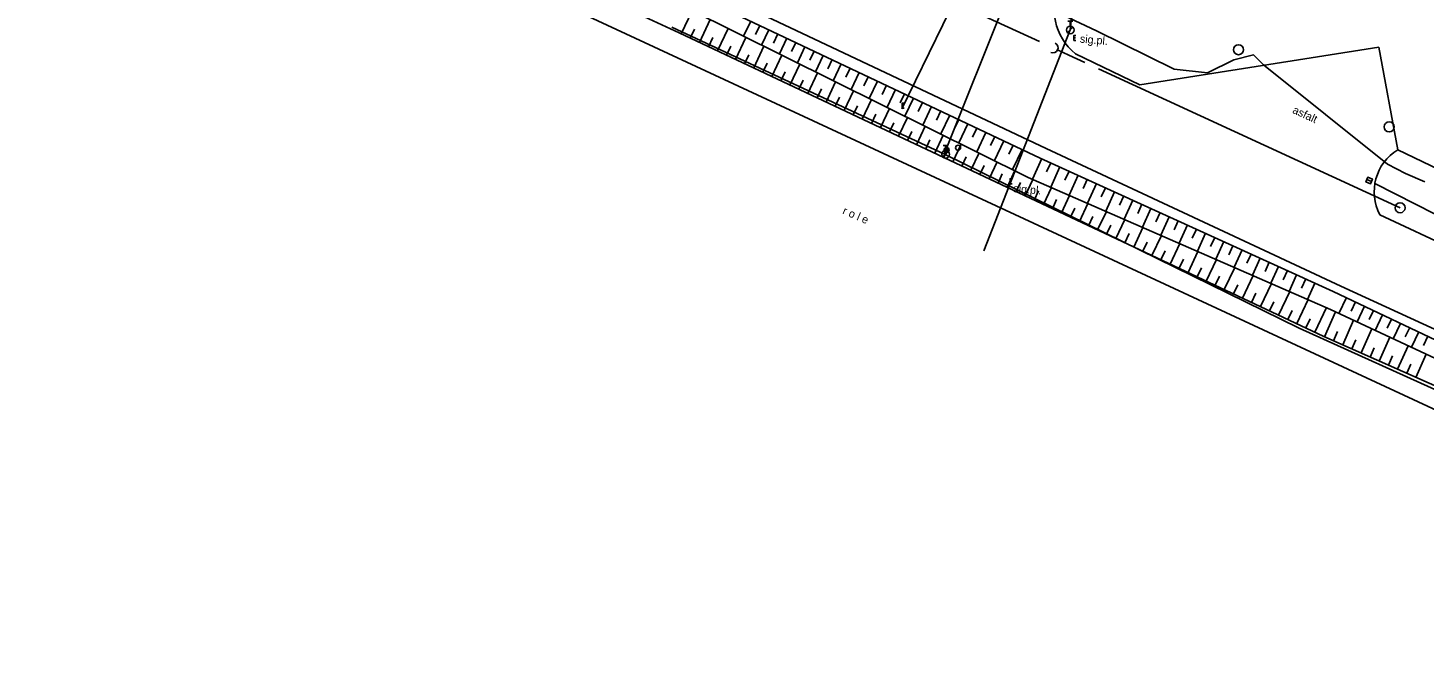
# Model space of a CAD drawing. Extents: x -614582 to -612559, y -1157748 to -1156203.
# Drawn here: x -612876.2 to -612736.6, y -1157150 to -1157087.9 of the extents above; entities that cross this region are included whole.
import ezdxf

# ---------------------------------------------------------------- set-up
doc = ezdxf.new("R2010")
doc.units = 0
for name, color, linetype in [('Vrstva 10', 7, 'Continuous'), ('Vrstva 12', 7, 'Continuous'), ('Vrstva 13', 7, 'Continuous'), ('Vrstva 17', 7, 'Continuous'), ('Vrstva 18', 7, 'Continuous'), ('Vrstva 20', 7, 'Continuous'), ('Vrstva 21', 7, 'Continuous'), ('Vrstva 4', 7, 'Continuous'), ('Vrstva 47', 7, 'Continuous'), ('Vrstva 48', 7, 'Continuous'), ('Vrstva 52', 7, 'Continuous'), ('Vrstva 8', 7, 'Continuous')]:
    doc.layers.add(name, color=color, linetype=linetype)

# ---------------------------------------------------------------- blocks, each defined once
blk = doc.blocks.new('SC3402')
at = {"layer": 'Vrstva 10'}
for points in [[(0, 1.3), (0, 3.8), (0, 6.3), (-2.5, 6.3)], [(0, 6.3), (2.5, 6.3)], [(0, -2.5), (2.7, 0.2)], [(0, -2.5), (-2.7, -5.1)]]:
    blk.add_lwpolyline(points, dxfattribs=at)
blk.add_circle((0, -2.5), 3.85, dxfattribs=at)
blk = doc.blocks.new('SC3401')
at = {"layer": 'Vrstva 10'}
blk.add_circle((0, 0), 2.5, dxfattribs=at)
blk = doc.blocks.new('SC3400')
at = {"layer": 'Vrstva 10'}
blk.add_circle((0, 0), 5, dxfattribs=at)
blk = doc.blocks.new('SC3403')
at = {"layer": 'Vrstva 10'}
blk.add_lwpolyline([(2.5, 0), (2.5, 2.5), (-2.5, 2.5), (-2.5, 0), (2.5, 0), (2.5, -2.5), (-2.5, -2.5), (-2.5, 0)], dxfattribs=at)
blk = doc.blocks.new('SC3420')
at = {"layer": 'Vrstva 48'}
for points in [[(0, 0), (-12.5, 0)], [(0, 0), (17.5, 0)]]:
    blk.add_lwpolyline(points, dxfattribs=at)
blk.add_arc((-17.5, 0), 5, 270, 90, dxfattribs=at)

msp = doc.modelspace()

# ---------------------------------------------------------------- linework, layer by layer
at = {"layer": 'Vrstva 12'}
for p, q in [((-612809.76, -1157086.18), (-612810.85, -1157088.49)), ((-612809.52, -1157088.01), (-612809.95, -1157088.92)), ((-612807.97, -1157087.07), (-612809.04, -1157089.35)), ((-612806.18, -1157087.95), (-612807.23, -1157090.2)), ((-612803.91, -1157087.22), (-612804.62, -1157088.73)), ((-612803.01, -1157087.65), (-612803.44, -1157088.56)), ((-612802.1, -1157088.07), (-612802.83, -1157089.61)), ((-612807.71, -1157088.86), (-612808.14, -1157089.77)), ((-612804.39, -1157088.84), (-612805.42, -1157091.05)), ((-612801.2, -1157088.5), (-612801.63, -1157089.41)), ((-612800.29, -1157088.93), (-612801.04, -1157090.5)), ((-612799.39, -1157089.36), (-612799.82, -1157090.26)), ((-612805.9, -1157089.71), (-612806.33, -1157090.62)), ((-612804.09, -1157090.57), (-612804.52, -1157091.48)), ((-612802.59, -1157089.73), (-612803.61, -1157091.9)), ((-612800.8, -1157090.62), (-612801.81, -1157092.75)), ((-612798.49, -1157089.78), (-612799.25, -1157091.39)), ((-612797.58, -1157090.21), (-612798.01, -1157091.12)), ((-612796.68, -1157090.64), (-612797.45, -1157092.28)), ((-612802.28, -1157091.42), (-612802.71, -1157092.33)), ((-612800.47, -1157092.27), (-612800.9, -1157093.18)), ((-612799.01, -1157091.51), (-612800, -1157093.61)), ((-612795.77, -1157091.06), (-612796.2, -1157091.97)), ((-612794.87, -1157091.49), (-612795.66, -1157093.17)), ((-612793.97, -1157091.92), (-612794.39, -1157092.83)), ((-612793.06, -1157092.35), (-612793.87, -1157094.05)), ((-612798.66, -1157093.12), (-612799.09, -1157094.03)), ((-612797.22, -1157092.39), (-612798.19, -1157094.46)), ((-612795.42, -1157093.28), (-612796.38, -1157095.31)), ((-612792.16, -1157092.77), (-612792.59, -1157093.68)), ((-612791.25, -1157093.2), (-612792.08, -1157094.94)), ((-612790.35, -1157093.63), (-612790.78, -1157094.54)), ((-612796.85, -1157093.97), (-612797.28, -1157094.88)), ((-612795.04, -1157094.83), (-612795.47, -1157095.73)), ((-612793.63, -1157094.17), (-612794.57, -1157096.16)), ((-612791.84, -1157095.06), (-612792.76, -1157097.01)), ((-612789.44, -1157094.06), (-612790.28, -1157095.83)), ((-612788.54, -1157094.48), (-612788.97, -1157095.39)), ((-612787.64, -1157094.91), (-612788.49, -1157096.72)), ((-612793.23, -1157095.68), (-612793.66, -1157096.59)), ((-612791.42, -1157096.53), (-612791.85, -1157097.44)), ((-612790.05, -1157095.95), (-612790.95, -1157097.86)), ((-612786.73, -1157095.34), (-612787.16, -1157096.25)), ((-612785.83, -1157095.76), (-612786.7, -1157097.61)), ((-612784.92, -1157096.19), (-612785.35, -1157097.1)), ((-612789.61, -1157097.38), (-612790.04, -1157098.29)), ((-612788.25, -1157096.84), (-612789.14, -1157098.72)), ((-612786.46, -1157097.72), (-612787.33, -1157099.57)), ((-612784.02, -1157096.62), (-612784.91, -1157098.49)), ((-612783.12, -1157097.05), (-612783.55, -1157097.96)), ((-612782.21, -1157097.47), (-612783.11, -1157099.38)), ((-612781.31, -1157097.9), (-612781.74, -1157098.81)), ((-612787.81, -1157098.23), (-612788.23, -1157099.14)), ((-612786, -1157099.08), (-612786.42, -1157099.99)), ((-612784.67, -1157098.61), (-612785.52, -1157100.42)), ((-612780.4, -1157098.33), (-612781.32, -1157100.27)), ((-612779.5, -1157098.76), (-612779.93, -1157099.66)), ((-612778.6, -1157099.18), (-612779.53, -1157101.16)), ((-612784.19, -1157099.94), (-612784.61, -1157100.84)), ((-612782.88, -1157099.5), (-612783.71, -1157101.27)), ((-612781.08, -1157100.39), (-612781.9, -1157102.12)), ((-612777.69, -1157099.61), (-612778.12, -1157100.52)), ((-612776.79, -1157100.04), (-612777.74, -1157102.05)), ((-612782.38, -1157100.79), (-612782.8, -1157101.7)), ((-612780.57, -1157101.64), (-612781, -1157102.55)), ((-612779.29, -1157101.28), (-612780.09, -1157102.97)), ((-612774.82, -1157100.96), (-612775.75, -1157103)), ((-612773.91, -1157101.38), (-612774.33, -1157102.29)), ((-612773, -1157101.79), (-612773.92, -1157103.81)), ((-612778.76, -1157102.49), (-612779.19, -1157103.4)), ((-612777.5, -1157102.16), (-612778.28, -1157103.83)), ((-612776.95, -1157103.34), (-612777.38, -1157104.25)), ((-612775.7, -1157103.03), (-612776.47, -1157104.68)), ((-612772.09, -1157102.21), (-612772.51, -1157103.12)), ((-612771.18, -1157102.62), (-612772.09, -1157104.61)), ((-612770.27, -1157103.03), (-612770.69, -1157103.95)), ((-612769.36, -1157103.45), (-612770.25, -1157105.41)), ((-612775.14, -1157104.19), (-612775.57, -1157105.1)), ((-612773.86, -1157103.83), (-612774.66, -1157105.53)), ((-612772.03, -1157104.63), (-612772.85, -1157106.38)), ((-612768.45, -1157103.86), (-612768.87, -1157104.78)), ((-612767.54, -1157104.28), (-612768.42, -1157106.21)), ((-612766.63, -1157104.69), (-612767.05, -1157105.61)), ((-612773.33, -1157105.05), (-612773.76, -1157105.96)), ((-612771.52, -1157105.9), (-612771.95, -1157106.81)), ((-612770.2, -1157105.43), (-612771.04, -1157107.23)), ((-612768.36, -1157106.24), (-612769.23, -1157108.08)), ((-612765.72, -1157105.11), (-612766.59, -1157107.01)), ((-612764.81, -1157105.52), (-612765.23, -1157106.44)), ((-612763.9, -1157105.93), (-612764.76, -1157107.81)), ((-612769.71, -1157106.75), (-612770.14, -1157107.66)), ((-612767.9, -1157107.6), (-612768.33, -1157108.51)), ((-612766.53, -1157107.04), (-612767.42, -1157108.94)), ((-612762.99, -1157106.35), (-612763.41, -1157107.26)), ((-612762.08, -1157106.76), (-612762.92, -1157108.61)), ((-612761.17, -1157107.18), (-612761.59, -1157108.09)), ((-612760.26, -1157107.59), (-612761.09, -1157109.41)), ((-612766.09, -1157108.45), (-612766.52, -1157109.36)), ((-612764.7, -1157107.84), (-612765.61, -1157109.79)), ((-612762.86, -1157108.64), (-612763.8, -1157110.64)), ((-612759.35, -1157108.01), (-612759.77, -1157108.92)), ((-612758.44, -1157108.42), (-612759.26, -1157110.22)), ((-612757.53, -1157108.84), (-612757.95, -1157109.75)), ((-612764.28, -1157109.3), (-612764.71, -1157110.21)), ((-612762.47, -1157110.16), (-612762.9, -1157111.07)), ((-612761.03, -1157109.44), (-612761.99, -1157111.49)), ((-612759.2, -1157110.24), (-612760.18, -1157112.34)), ((-612756.62, -1157109.25), (-612757.42, -1157111.02)), ((-612755.71, -1157109.66), (-612756.13, -1157110.58)), ((-612754.8, -1157110.08), (-612755.59, -1157111.82)), ((-612753.89, -1157110.49), (-612754.31, -1157111.41)), ((-612760.66, -1157111.01), (-612761.09, -1157111.92)), ((-612758.85, -1157111.86), (-612759.28, -1157112.77)), ((-612757.36, -1157111.04), (-612758.38, -1157113.19)), ((-612755.53, -1157111.84), (-612756.57, -1157114.05)), ((-612752.98, -1157110.91), (-612753.76, -1157112.62)), ((-612752.07, -1157111.32), (-612752.49, -1157112.24)), ((-612751.16, -1157111.74), (-612751.93, -1157113.42)), ((-612757.04, -1157112.71), (-612757.47, -1157113.62)), ((-612753.7, -1157112.65), (-612754.76, -1157114.9)), ((-612750.25, -1157112.15), (-612750.67, -1157113.06)), ((-612749.34, -1157112.56), (-612750.09, -1157114.22)), ((-612748.43, -1157112.98), (-612748.85, -1157113.89)), ((-612755.23, -1157113.56), (-612755.66, -1157114.47)), ((-612753.42, -1157114.41), (-612753.85, -1157115.32)), ((-612751.86, -1157113.45), (-612752.95, -1157115.75)), ((-612750.03, -1157114.25), (-612751.14, -1157116.6)), ((-612747.52, -1157113.39), (-612748.26, -1157115.02)), ((-612751.61, -1157115.27), (-612752.04, -1157116.18)), ((-612748.2, -1157115.05), (-612749.33, -1157117.45)), ((-612746.36, -1157115.85), (-612747.52, -1157118.3)), ((-612745.11, -1157116.42), (-612744.37, -1157114.85)), ((-612743.9, -1157116.19), (-612743.47, -1157115.28)), ((-612743.3, -1157117.27), (-612742.56, -1157115.71)), ((-612749.8, -1157116.12), (-612750.23, -1157117.03)), ((-612747.99, -1157116.97), (-612748.42, -1157117.88)), ((-612746.56, -1157118.76), (-612745.45, -1157116.27)), ((-612744.73, -1157119.57), (-612743.64, -1157117.11)), ((-612742.09, -1157117.05), (-612741.66, -1157116.14)), ((-612741.49, -1157118.12), (-612740.75, -1157116.57)), ((-612740.28, -1157117.9), (-612739.85, -1157117)), ((-612739.68, -1157118.96), (-612738.95, -1157117.43)), ((-612745.64, -1157119.16), (-612745.24, -1157118.24)), ((-612742.9, -1157120.38), (-612741.83, -1157117.96)), ((-612741.08, -1157121.19), (-612740.01, -1157118.81)), ((-612738.48, -1157118.76), (-612738.04, -1157117.85)), ((-612737.87, -1157119.81), (-612737.14, -1157118.28)), ((-612736.67, -1157119.62), (-612736.24, -1157118.71)), ((-612743.82, -1157119.97), (-612743.41, -1157119.06)), ((-612741.99, -1157120.79), (-612741.58, -1157119.87)), ((-612739.25, -1157122.01), (-612738.2, -1157119.65)), ((-612740.16, -1157121.6), (-612739.75, -1157120.68)), ((-612738.33, -1157122.41), (-612737.93, -1157121.5)), ((-612737.42, -1157122.82), (-612736.39, -1157120.5))]:
    msp.add_line(p, q, dxfattribs=at)
at = {"layer": 'Vrstva 17'}
msp.add_line((-612682.42, -1157150.71), (-612876.16, -1157060.71), dxfattribs=at)
at = {"layer": 'Vrstva 18'}
for q in [(-612771.46, -1157083.53), (-612780.61, -1157110.18)]:
    msp.add_line((-612771.97, -1157088.1), q, dxfattribs=at)
at = {"layer": 'Vrstva 20'}
for p, q in [((-612784.57, -1157100.52), (-612777.82, -1157083.61)), ((-612784.57, -1157100.52), (-612777.82, -1157083.61)), ((-612784.47, -1157100.56), (-612811.8, -1157087.81)), ((-612784.47, -1157100.56), (-612811.8, -1157087.81)), ((-612784.47, -1157100.56), (-612811.8, -1157087.81)), ((-612784.47, -1157100.56), (-612811.8, -1157087.81)), ((-612749.1, -1157117.89), (-612784.47, -1157100.56)), ((-612749.1, -1157117.89), (-612784.47, -1157100.56)), ((-612749.1, -1157117.89), (-612784.47, -1157100.56)), ((-612749.1, -1157117.89), (-612784.47, -1157100.56)), ((-612720.76, -1157130.69), (-612749.1, -1157117.89)), ((-612720.76, -1157130.69), (-612749.1, -1157117.89)), ((-612720.76, -1157130.69), (-612749.1, -1157117.89)), ((-612720.76, -1157130.69), (-612749.1, -1157117.89))]:
    msp.add_line(p, q, dxfattribs=at)
at = {"layer": 'Vrstva 4'}
for p, q in [((-612811.05, -1157088.4), (-612847.89, -1157071.27)), ((-612774.38, -1157099.94), (-612809.5, -1157083.35)), ((-612774.98, -1157100.9), (-612809.6, -1157084.54)), ((-612810.19, -1157085.97), (-612776.16, -1157102.83)), ((-612746.61, -1157118.73), (-612811.05, -1157088.4)), ((-612771.44, -1157090.48), (-612765.01, -1157093.58)), ((-612741.12, -1157089.83), (-612765.01, -1157093.58)), ((-612739.23, -1157100.08), (-612741.12, -1157089.83)), ((-612744.92, -1157113.72), (-612774.38, -1157099.94)), ((-612714.31, -1157112.01), (-612739.23, -1157100.08)), ((-612745.7, -1157114.23), (-612774.98, -1157100.9)), ((-612776.16, -1157102.83), (-612745.94, -1157116.04)), ((-612741.51, -1157103.43), (-612715.77, -1157116.65)), ((-612718.17, -1157117.27), (-612741.02, -1157106.57)), ((-612745.7, -1157114.23), (-612678.42, -1157146.16)), ((-612679.06, -1157143.89), (-612744.92, -1157113.72)), ((-612745.94, -1157116.04), (-612678.28, -1157147.67)), ((-612746.61, -1157118.73), (-612678.03, -1157149.24))]:
    msp.add_line(p, q, dxfattribs=at)
for centre, radius, start, end in [((-612767.9, -1157086.04), 5.68, 152.3025, 231.4667), ((-612736.66, -1157104.28), 4.93, 121.4926, 207.6688)]:
    msp.add_arc(centre, radius, start, end, dxfattribs=at)
at = {"layer": 'Vrstva 47'}
for p, q in [((-612772.6, -1157086.65), (-612769.34, -1157088.2)), ((-612769.34, -1157088.2), (-612761.59, -1157092.02)), ((-612755.63, -1157091.1), (-612753.65, -1157090.59)), ((-612753.65, -1157090.59), (-612752.64, -1157091.6)), ((-612761.59, -1157092.02), (-612758.25, -1157092.39)), ((-612758.25, -1157092.39), (-612755.63, -1157091.1)), ((-612752.64, -1157091.6), (-612740.25, -1157101.52)), ((-612740.25, -1157101.52), (-612738.46, -1157102.43)), ((-612738.46, -1157102.43), (-612736.51, -1157103.29))]:
    msp.add_line(p, q, dxfattribs=at)
at = {"layer": 'Vrstva 48'}
for p, q in [((-612805.2, -1157075.38), (-612775.05, -1157089.26)), ((-612769.15, -1157091.98), (-612739, -1157105.87))]:
    msp.add_line(p, q, dxfattribs=at)
at = {"layer": 'Vrstva 52'}
msp.add_line((-612788.81, -1157095.97), (-612782.59, -1157083.25), dxfattribs=at)
at = {"layer": 'Vrstva 8'}
for points in [[(-612771.4, -1157089.15), (-612771.6, -1157089.15), (-612771.6, -1157088.65), (-612771.4, -1157088.65)], [(-612771.45, -1157088.89), (-612771.6, -1157088.89)], [(-612788.58, -1157095.92), (-612788.78, -1157095.92), (-612788.78, -1157095.42), (-612788.58, -1157095.42)], [(-612788.63, -1157095.66), (-612788.78, -1157095.66)], [(-612777.78, -1157103.47), (-612777.98, -1157103.47), (-612777.98, -1157102.97), (-612777.78, -1157102.97)], [(-612777.83, -1157103.21), (-612777.98, -1157103.21)]]:
    msp.add_lwpolyline(points, dxfattribs=at)

# ---------------------------------------------------------------- block references
at = {"layer": 'Vrstva 10', "xscale": 0.10000000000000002, "yscale": 0.1, "rotation": -21.337644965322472}
msp.add_blockref('SC3403', (-612742.09, -1157103.14), dxfattribs=at)
at = {"layer": 'Vrstva 21', "xscale": 0.1, "yscale": 0.10000000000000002}
for name, p in [('SC3402', (-612771.97, -1157087.85)), ('SC3402', (-612784.43, -1157100.28)), ('SC3401', (-612784.33, -1157100.09)), ('SC3401', (-612783.18, -1157099.87))]:
    msp.add_blockref(name, p, dxfattribs=at)
at = {"layer": 'Vrstva 48', "xscale": 0.10000000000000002, "yscale": 0.10000000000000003, "rotation": -24.72956925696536}
msp.add_blockref('SC3420', (-612772.1, -1157090.62), dxfattribs=at)
at = {"layer": 'Vrstva 48', "xscale": 0.1, "yscale": 0.10000000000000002}
for p in [(-612755.15, -1157090.07), (-612740.09, -1157097.79), (-612739, -1157105.87)]:
    msp.add_blockref('SC3400', p, dxfattribs=at)

# ---------------------------------------------------------------- texts
at = {"layer": 'Vrstva 13'}
for s, rotation, p in [('sig.pl.', 355.0335, (-612771.03, -1157089.36)), ('asfalt', 335.3582, (-612749.82, -1157096.37)), ('sig.pl.', 355.0335, (-612777.68, -1157104.31)), ('r o l e', 336.6394, (-612794.8, -1157106.45))]:
    msp.add_text(s, height=0.8, rotation=rotation, dxfattribs=at).set_placement(p)

doc.saveas('drawing.dxf')
